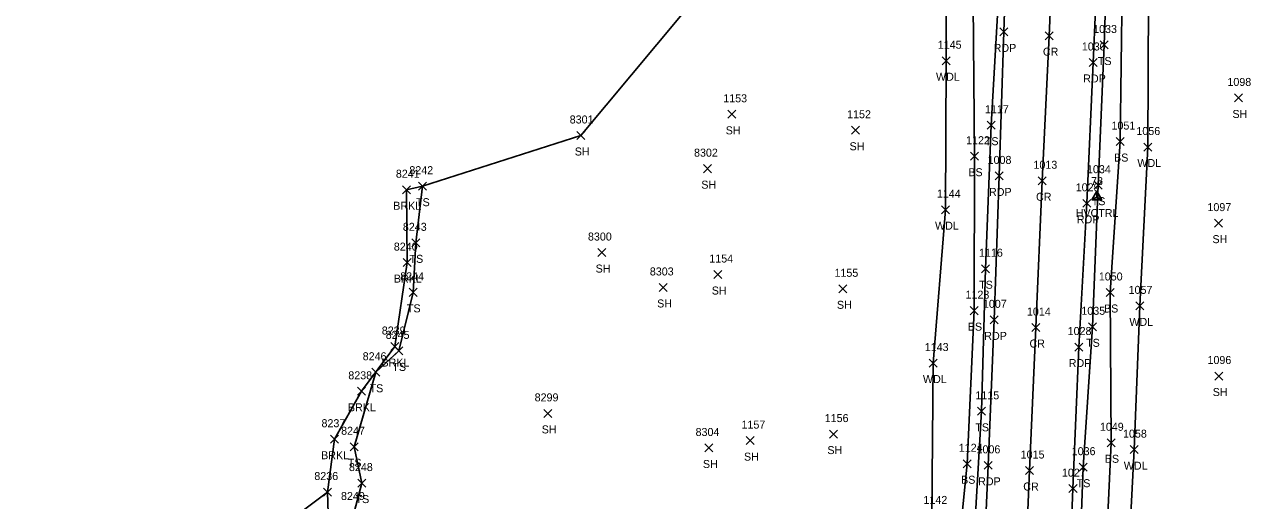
# Model space of a CAD drawing. Extents: x 1482574 to 1485769, y 580696 to 595649.
# Drawn here: x 1484921.8 to 1485229.3, y 581644.3 to 581763.2 of the extents above; entities that cross this region are included whole.
import ezdxf

# ---------------------------------------------------------------- set-up
doc = ezdxf.new("R2010")
doc.units = 0
for name, color, linetype in [('C_A', 7, 'Continuous'), ('C_I', 7, 'Continuous'), ('CPSM', 7, 'Continuous'), ('L_A', 7, 'Continuous'), ('L_I', 7, 'Continuous'), ('L_TIC', 7, 'Continuous'), ('LAWA', 7, 'Continuous'), ('LAWE', 7, 'Continuous'), ('LELB', 7, 'Continuous'), ('LSOGP', 7, 'Continuous'), ('P_A', 7, 'Continuous'), ('P_I', 7, 'Continuous'), ('P_TIC', 7, 'Continuous'), ('PET', 7, 'Continuous'), ('PRC', 7, 'Continuous')]:
    doc.layers.add(name, color=color, linetype=linetype)

msp = doc.modelspace()

# ---------------------------------------------------------------- linework, layer by layer
at = {"layer": 'CPSM'}
for p, q in [((1485188.47, 581719.4), (1485189.72, 581721.56)), ((1485190.97, 581719.4), (1485189.72, 581721.56)), ((1485189.72, 581720.12), (1485189.72, 581721.56)), ((1485188.47, 581719.4), (1485189.72, 581720.12)), ((1485188.47, 581719.4), (1485190.97, 581719.4)), ((1485189.72, 581720.12), (1485189.72, 581720.12)), ((1485189.72, 581720.12), (1485190.97, 581719.4))]:
    msp.add_line(p, q, dxfattribs=at)
at = {"layer": 'L_TIC'}
for points in [[(1485190.54, 581757.11), (1485192.54, 581759.11)], [(1485192.54, 581757.11), (1485190.54, 581759.11)], [(1485151.09, 581753.18), (1485153.09, 581755.18)], [(1485153.09, 581753.18), (1485151.09, 581755.18)], [(1485224.09, 581743.88), (1485226.09, 581745.88)], [(1485226.09, 581743.88), (1485224.09, 581745.88)], [(1485097.49, 581739.79), (1485099.49, 581741.79)], [(1485099.49, 581739.79), (1485097.49, 581741.79)], [(1485128.44, 581735.81), (1485130.44, 581737.81)], [(1485130.44, 581735.81), (1485128.44, 581737.81)], [(1485162.3, 581737.07), (1485164.3, 581739.07)], [(1485164.3, 581737.07), (1485162.3, 581739.07)], [(1485059.77, 581734.5), (1485061.77, 581736.5)], [(1485061.77, 581734.5), (1485059.77, 581736.5)], [(1485194.56, 581732.98), (1485196.56, 581734.98)], [(1485196.56, 581732.98), (1485194.56, 581734.98)], [(1485201.41, 581731.62), (1485203.41, 581733.62)], [(1485203.41, 581731.62), (1485201.41, 581733.62)], [(1485158.16, 581729.32), (1485160.16, 581731.32)], [(1485160.16, 581729.32), (1485158.16, 581731.32)], [(1485091.39, 581726.21), (1485093.39, 581728.21)], [(1485093.39, 581726.21), (1485091.39, 581728.21)], [(1485016.26, 581720.95), (1485018.26, 581722.95)], [(1485018.26, 581720.95), (1485016.26, 581722.95)], [(1485020.2, 581721.83), (1485022.2, 581723.83)], [(1485022.2, 581721.83), (1485020.2, 581723.83)], [(1485189.01, 581722.09), (1485191.01, 581724.08)], [(1485191.01, 581722.09), (1485189.01, 581724.08)], [(1485150.86, 581715.96), (1485152.86, 581717.96)], [(1485152.86, 581715.96), (1485150.86, 581717.96)], [(1485219.1, 581712.6), (1485221.1, 581714.6)], [(1485221.1, 581712.6), (1485219.1, 581714.6)], [(1485018.58, 581707.68), (1485020.58, 581709.68)], [(1485020.58, 581707.68), (1485018.58, 581709.68)], [(1485064.99, 581705.25), (1485066.99, 581707.25)], [(1485066.99, 581705.25), (1485064.99, 581707.25)], [(1485016.41, 581702.74), (1485018.41, 581704.74)], [(1485018.41, 581702.74), (1485016.41, 581704.74)], [(1485160.87, 581701.21), (1485162.87, 581703.21)], [(1485162.87, 581701.21), (1485160.87, 581703.21)], [(1485094.01, 581699.76), (1485096.01, 581701.76)], [(1485096.01, 581699.76), (1485094.01, 581701.76)], [(1485017.92, 581695.31), (1485019.92, 581697.31)], [(1485019.92, 581695.31), (1485017.92, 581697.31)], [(1485080.36, 581696.53), (1485082.36, 581698.53)], [(1485082.36, 581696.53), (1485080.36, 581698.53)], [(1485125.27, 581696.19), (1485127.27, 581698.19)], [(1485127.27, 581696.19), (1485125.27, 581698.19)], [(1485192.05, 581695.27), (1485194.05, 581697.27)], [(1485194.05, 581695.27), (1485192.05, 581697.27)], [(1485199.4, 581691.93), (1485201.4, 581693.93)], [(1485201.4, 581691.93), (1485199.4, 581693.93)], [(1485158.02, 581690.73), (1485160.01, 581692.73)], [(1485160.01, 581690.73), (1485158.02, 581692.73)], [(1485187.6, 581686.71), (1485189.6, 581688.7)], [(1485189.6, 581686.71), (1485187.6, 581688.7)], [(1485013.32, 581681.77), (1485015.32, 581683.77)], [(1485015.32, 581681.77), (1485013.32, 581683.77)], [(1485014.29, 581680.68), (1485016.29, 581682.68)], [(1485016.29, 581680.68), (1485014.29, 581682.68)], [(1485147.83, 581677.64), (1485149.83, 581679.64)], [(1485149.83, 581677.64), (1485147.83, 581679.64)], [(1485008.6, 581675.34), (1485010.6, 581677.34)], [(1485010.6, 581675.34), (1485008.6, 581677.34)], [(1485219.17, 581674.4), (1485221.17, 581676.4)], [(1485221.17, 581674.4), (1485219.17, 581676.4)], [(1485004.95, 581670.58), (1485006.95, 581672.58)], [(1485006.95, 581670.58), (1485004.95, 581672.58)], [(1485051.51, 581665.06), (1485053.51, 581667.06)], [(1485053.51, 581665.06), (1485051.51, 581667.06)], [(1485159.92, 581665.58), (1485161.92, 581667.58)], [(1485161.92, 581665.58), (1485159.92, 581667.58)], [(1484998.25, 581658.61), (1485000.25, 581660.61)], [(1485000.25, 581658.61), (1484998.25, 581660.61)], [(1485102.05, 581658.26), (1485104.05, 581660.26)], [(1485104.05, 581658.26), (1485102.05, 581660.26)], [(1485122.89, 581659.89), (1485124.89, 581661.89)], [(1485124.89, 581659.89), (1485122.89, 581661.89)], [(1485192.24, 581657.72), (1485194.24, 581659.72)], [(1485194.24, 581657.72), (1485192.24, 581659.72)], [(1485003.15, 581656.72), (1485005.15, 581658.72)], [(1485005.15, 581656.72), (1485003.15, 581658.72)], [(1485091.79, 581656.42), (1485093.79, 581658.42)], [(1485093.79, 581656.42), (1485091.79, 581658.42)], [(1485198.01, 581656), (1485200.01, 581658)], [(1485200.01, 581656), (1485198.01, 581658)], [(1485156.34, 581652.48), (1485158.34, 581654.48)], [(1485158.34, 581652.48), (1485156.34, 581654.48)], [(1485185.25, 581651.62), (1485187.25, 581653.62)], [(1485187.25, 581651.62), (1485185.25, 581653.62)], [(1484996.52, 581645.41), (1484998.52, 581647.41)], [(1484998.52, 581645.41), (1484996.52, 581647.41)], [(1485005.1, 581647.65), (1485007.1, 581649.65)], [(1485007.1, 581647.65), (1485005.1, 581649.65)]]:
    msp.add_lwpolyline(points, dxfattribs=at)
at = {"layer": 'LAWA'}
for points in [[(1485108.07, 581570.04), (1485125.87, 581547.83), (1485134.94, 581531.16), (1485142.65, 581556.94), (1485143.4, 581573.2), (1485144.25, 581589.15), (1485147.47, 581604.3), (1485148.5, 581640.44), (1485148.83, 581678.64), (1485151.86, 581716.96), (1485152.09, 581754.18), (1485152.05, 581788.52), (1485152.5, 581804.94)], [(1485204.86, 581806.83), (1485202.64, 581769.82), (1485202.41, 581732.62), (1485200.4, 581692.93), (1485199.01, 581657), (1485197.14, 581619.89), (1485194.2, 581587.66), (1485197.68, 581566.26), (1485198.11, 581555.17), (1485211.87, 581532.27), (1485225.9, 581498.96), (1485233.76, 581482.99)]]:
    msp.add_lwpolyline(points, dxfattribs=at)
at = {"layer": 'LAWE'}
msp.add_lwpolyline([(1485099.1, 581556.13), (1485088.4, 581562), (1485080.44, 581567.69), (1485075.58, 581577.37), (1485071.96, 581583.59), (1485063.27, 581587.25), (1485048.48, 581598.53), (1485035.17, 581605.25), (1485028.58, 581608.72), (1485028.27, 581616.41), (1485012.64, 581625.76), (1484997.71, 581638.47), (1484997.52, 581646.41), (1484999.25, 581659.61), (1485005.95, 581671.58), (1485014.32, 581682.77), (1485017.41, 581703.74), (1485017.26, 581721.95)], dxfattribs=at)
at = {"layer": 'LELB'}
for points in [[(1485153.67, 581804.91), (1485158.77, 581768.55), (1485159.16, 581730.32), (1485159.01, 581691.73), (1485157.34, 581653.48), (1485153.58, 581616.23), (1485150.36, 581601.51), (1485145.68, 581588.39), (1485147.08, 581581.67)], [(1485157.93, 581596.07), (1485158.79, 581630.85), (1485160.92, 581666.58), (1485161.87, 581702.21), (1485163.3, 581738.07), (1485165.4, 581774.38), (1485166.34, 581804.72)], [(1485208.25, 581538.27), (1485198.68, 581549.97), (1485192.92, 581564.36), (1485193.57, 581567.27), (1485191.05, 581579.26), (1485191.21, 581613.98), (1485193.24, 581658.72), (1485193.05, 581696.27), (1485195.56, 581733.98), (1485196.06, 581772.4), (1485199.28, 581806.62)], [(1485192.73, 581793.15), (1485191.54, 581758.11), (1485190.01, 581723.08), (1485188.6, 581687.7), (1485186.25, 581652.62), (1485184.96, 581617.06), (1485183.65, 581581.12), (1485183.94, 581558.77), (1485191.43, 581553.78), (1485196.43, 581542.49), (1485205.82, 581533.65)], [(1485021.2, 581722.83), (1485019.58, 581708.68), (1485018.92, 581696.31), (1485015.29, 581681.68), (1485009.6, 581676.34), (1485004.15, 581657.72), (1485006.1, 581648.65), (1485004.13, 581641.42), (1485009.01, 581635.56), (1485013.61, 581632.91), (1485026, 581622.65), (1485031.16, 581622.01), (1485040.9, 581612.63), (1485044.79, 581604.06), (1485054.02, 581597.43), (1485058.23, 581593.29), (1485067.08, 581592.18), (1485075.86, 581590.56), (1485078.35, 581585.92), (1485082.99, 581583.45), (1485084.99, 581579.68), (1485093.82, 581577.56), (1485099.5, 581571.76), (1485106.86, 581568.98)]]:
    msp.add_lwpolyline(points, dxfattribs=at)
at = {"layer": 'LSOGP'}
msp.add_lwpolyline([(1484923.77, 581416.28), (1484922.14, 581457.7), (1484921.82, 581525.62), (1484923.52, 581536.41), (1484956.4, 581551.84), (1484958.47, 581576.93), (1484967.97, 581603.72), (1484980.88, 581633.14), (1484981.74, 581634.52), (1484997.52, 581646.41), (1484999.25, 581659.61), (1485005.95, 581671.58), (1485014.32, 581682.77), (1485017.41, 581703.74), (1485017.26, 581721.95), (1485021.2, 581722.83), (1485060.77, 581735.5), (1485092.4, 581773.47)], dxfattribs=at)
at = {"layer": 'P_TIC'}
for points in [[(1485165.42, 581760.38), (1485167.42, 581762.38)], [(1485167.42, 581760.38), (1485165.42, 581762.38)], [(1485176.79, 581759.44), (1485178.79, 581761.44)], [(1485178.79, 581759.44), (1485176.79, 581761.44)], [(1485187.81, 581752.74), (1485189.8, 581754.74)], [(1485189.8, 581752.74), (1485187.81, 581754.74)], [(1485164.26, 581724.4), (1485166.26, 581726.4)], [(1485166.26, 581724.4), (1485164.26, 581726.4)], [(1485175.07, 581723.19), (1485177.07, 581725.19)], [(1485177.07, 581723.19), (1485175.07, 581725.19)], [(1485186.21, 581717.55), (1485188.21, 581719.54)], [(1485188.21, 581717.55), (1485186.21, 581719.54)], [(1485163.08, 581688.44), (1485165.08, 581690.44)], [(1485165.08, 581688.44), (1485163.08, 581690.44)], [(1485173.44, 581686.51), (1485175.44, 581688.5)], [(1485175.44, 581686.51), (1485173.44, 581688.5)], [(1485184.19, 581681.64), (1485186.19, 581683.64)], [(1485186.19, 581681.64), (1485184.19, 581683.64)], [(1485161.55, 581652.09), (1485163.55, 581654.08)], [(1485163.55, 581652.09), (1485161.55, 581654.08)], [(1485171.88, 581650.79), (1485173.88, 581652.79)], [(1485173.88, 581650.79), (1485171.88, 581652.79)], [(1485182.74, 581646.26), (1485184.74, 581648.26)], [(1485184.74, 581646.26), (1485182.74, 581648.26)]]:
    msp.add_lwpolyline(points, dxfattribs=at)
at = {"layer": 'PET'}
for points in [[(1485155.1, 581509.33), (1485157.27, 581545.41), (1485159.22, 581581.39), (1485160.95, 581617.62), (1485162.55, 581653.08), (1485164.08, 581689.44), (1485165.26, 581725.4), (1485166.42, 581761.38), (1485167.62, 581795.83)], [(1485177.67, 581505.72), (1485179.04, 581540.03), (1485180.76, 581575.65), (1485182.33, 581611.86), (1485183.74, 581647.26), (1485185.19, 581682.64), (1485187.21, 581718.55), (1485188.8, 581753.74), (1485190.54, 581793.32)]]:
    msp.add_lwpolyline(points, dxfattribs=at)
at = {"layer": 'PRC'}
msp.add_lwpolyline([(1485179.28, 581795.34), (1485177.79, 581760.44), (1485176.07, 581724.19), (1485174.44, 581687.51), (1485172.88, 581651.79), (1485171.29, 581614.06), (1485167.97, 581544.04), (1485166.35, 581507.59)], dxfattribs=at)

# ---------------------------------------------------------------- texts
at = {"layer": 'C_A'}
msp.add_text('HVCTRL', height=2, dxfattribs=at).set_placement((1485184.41, 581715.12))
at = {"layer": 'C_I'}
msp.add_text('73', height=2, dxfattribs=at).set_placement((1485188.25, 581723.12))
at = {"layer": 'L_A'}
for s, p in [('TS', (1485189.95, 581753.11)), ('WDL', (1485149.51, 581749.18)), ('SH', (1485223.58, 581739.88)), ('SH', (1485096.97, 581735.79)), ('SH', (1485127.92, 581731.81)), ('TS', (1485161.71, 581733.07)), ('SH', (1485059.26, 581730.5)), ('BS', (1485194, 581728.98)), ('WDL', (1485199.82, 581727.62)), ('BS', (1485157.6, 581725.32)), ('SH', (1485090.88, 581722.21)), ('BRKL', (1485013.91, 581716.95)), ('TS', (1485019.61, 581717.83)), ('TS', (1485188.42, 581718.08)), ('WDL', (1485149.27, 581711.96)), ('SH', (1485218.59, 581708.6)), ('TS', (1485017.99, 581703.68)), ('SH', (1485064.48, 581701.25)), ('BRKL', (1485014.05, 581698.74)), ('SH', (1485093.49, 581695.76)), ('TS', (1485160.28, 581697.21)), ('SH', (1485079.85, 581692.53)), ('SH', (1485124.76, 581692.19)), ('TS', (1485017.33, 581691.31)), ('BS', (1485191.49, 581691.27)), ('BS', (1485157.46, 581686.73)), ('WDL', (1485197.82, 581687.93)), ('TS', (1485187.01, 581682.7)), ('BRKL', (1485010.97, 581677.77)), ('TS', (1485013.7, 581676.68)), ('WDL', (1485146.25, 581673.64)), ('TS', (1485008.01, 581671.34)), ('SH', (1485218.66, 581670.4)), ('BRKL', (1485002.59, 581666.58)), ('SH', (1485051, 581661.06)), ('TS', (1485159.33, 581661.58)), ('SH', (1485122.38, 581655.89)), ('BRKL', (1484995.89, 581654.61)), ('TS', (1485002.56, 581652.72)), ('SH', (1485091.28, 581652.42)), ('SH', (1485101.54, 581654.26)), ('BS', (1485191.68, 581653.72)), ('WDL', (1485196.43, 581652)), ('BS', (1485155.78, 581648.48)), ('TS', (1485184.66, 581647.62)), ('TS', (1485004.51, 581643.65))]:
    msp.add_text(s, height=2, dxfattribs=at).set_placement(p)
at = {"layer": 'L_I'}
for s, p in [('1033', (1485188.77, 581761.11)), ('1145', (1485149.96, 581757.18)), ('1098', (1485222.32, 581747.88)), ('1153', (1485096.36, 581743.79)), ('1117', (1485161.74, 581741.07)), ('8301', (1485058, 581738.5)), ('1152', (1485127.31, 581739.81)), ('1051', (1485193.36, 581736.98)), ('1056', (1485199.58, 581735.62)), ('1122', (1485157.03, 581733.32)), ('8302', (1485089.06, 581730.21)), ('8242', (1485017.94, 581725.83)), ('1034', (1485187.24, 581726.08)), ('8241', (1485014.57, 581724.95)), ('1144', (1485149.73, 581719.96)), ('1097', (1485217.33, 581716.6)), ('8243', (1485016.32, 581711.68)), ('8300', (1485062.56, 581709.25)), ('8240', (1485014.06, 581706.74)), ('1116', (1485160.25, 581705.21)), ('1154', (1485092.88, 581703.76)), ('8244', (1485015.66, 581699.31)), ('8303', (1485078.02, 581700.53)), ('1155', (1485124.15, 581700.19)), ('1050', (1485190.19, 581699.27)), ('1123', (1485156.89, 581694.73)), ('1057', (1485197.63, 581695.93)), ('1035', (1485185.83, 581690.7)), ('8239', (1485011.05, 581685.77)), ('8245', (1485012.03, 581684.68)), ('8246', (1485006.28, 581679.34)), ('1143', (1485146.71, 581681.64)), ('1096', (1485217.34, 581678.4)), ('8238', (1485002.69, 581674.58)), ('8299', (1485049.24, 581669.06)), ('1115', (1485159.36, 581669.58)), ('1156', (1485121.71, 581663.89)), ('8237', (1484995.99, 581662.61)), ('1157', (1485100.92, 581662.26)), ('1049', (1485190.46, 581661.72)), ('8247', (1485000.89, 581660.72)), ('8304', (1485089.45, 581660.42)), ('1058', (1485196.24, 581660)), ('1124', (1485155.21, 581656.48)), ('1036', (1485183.42, 581655.62)), ('8248', (1485002.85, 581651.65)), ('8236', (1484994.2, 581649.41)), ('8249', (1485000.86, 581644.42)), ('1142', (1485146.38, 581643.44))]:
    msp.add_text(s, height=2, dxfattribs=at).set_placement(p)
at = {"layer": 'P_A'}
for s, p in [('RDP', (1485163.91, 581756.38)), ('CR', (1485176.22, 581755.44)), ('RDP', (1485186.29, 581748.74)), ('RDP', (1485162.75, 581720.4)), ('CR', (1485174.5, 581719.19)), ('RDP', (1485184.7, 581713.55)), ('RDP', (1485161.57, 581684.44)), ('CR', (1485172.87, 581682.51)), ('RDP', (1485182.67, 581677.64)), ('RDP', (1485160.04, 581648.08)), ('CR', (1485171.31, 581646.79))]:
    msp.add_text(s, height=2, dxfattribs=at).set_placement(p)
at = {"layer": 'P_I'}
for s, p in [('1030', (1485185.95, 581756.74)), ('1008', (1485162.41, 581728.4)), ('1013', (1485173.86, 581727.19)), ('1029', (1485184.43, 581721.55)), ('1007', (1485161.23, 581692.44)), ('1014', (1485172.23, 581690.51)), ('1028', (1485182.41, 581685.64)), ('1006', (1485159.64, 581656.08)), ('1015', (1485170.67, 581654.79)), ('1027', (1485180.97, 581650.26))]:
    msp.add_text(s, height=2, dxfattribs=at).set_placement(p)

doc.saveas('drawing.dxf')
